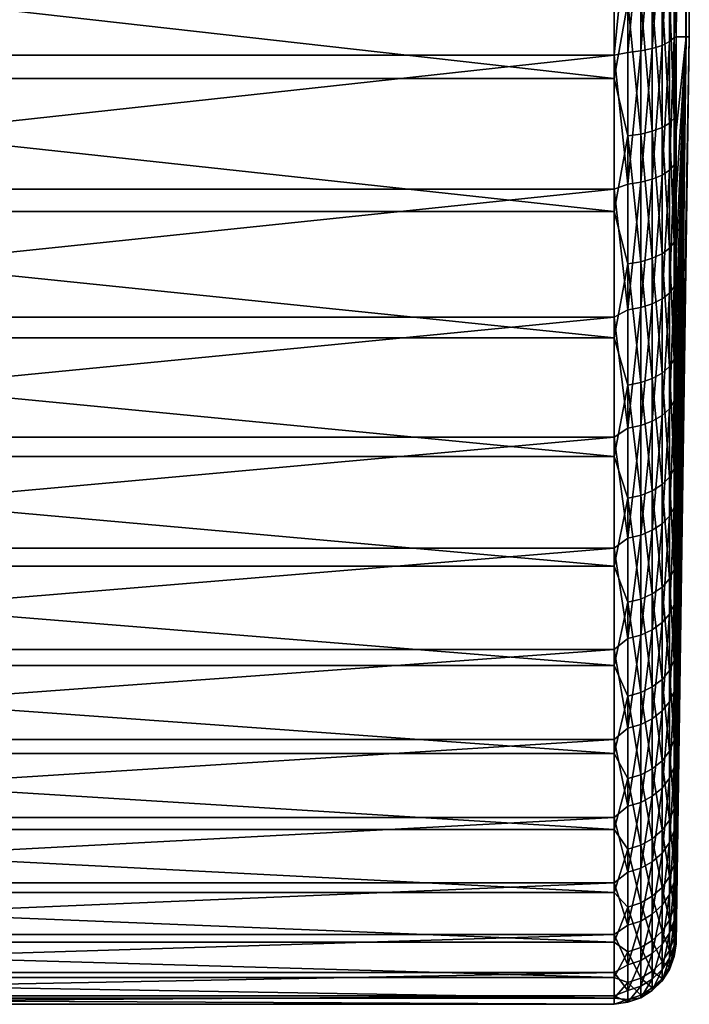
# Model space of a CAD drawing. Header units: metres. Extents: x -150 to 310, y -128 to 84.
# Tile 273 of 465: x 139 to 150, y -23 to -7. Entities that reach past the tile are written whole.
import ezdxf

# ---------------------------------------------------------------- set-up
doc = ezdxf.new("R2010")
doc.units = ezdxf.units.M
doc.layers.add('solid_26009703_SW0001_01', color=7, linetype='CONTINUOUS')

msp = doc.modelspace()

# ---------------------------------------------------------------- linework, layer by layer
at = {"layer": 'solid_26009703_SW0001_01'}
for points in [[(149.557495, -7.356668, 20.7568), (149.557495, 7.342292, 20.761885), (149.55748, 5.181652, 21.403736)], [(149.557495, -7.363906, -20.753822), (149.557495, 7.349098, -20.759075), (149.71936, 7.341691, -10.362796)], [(149.557495, -7.363906, -20.753822), (149.557495, -6.741646, -20.964529), (149.557495, 7.349098, -20.759075)], [(149.557495, -7.356668, 20.7568), (149.719101, 7.341691, 10.386806), (149.557495, 7.342292, 20.761885)], [(149.557495, -7.356668, 20.7568), (149.719009, -7.356374, 10.384922), (149.719101, 7.341691, 10.386806)], [(149.719284, -7.356374, -10.359703), (149.557495, -7.363906, -20.753822), (149.71936, 7.341691, -10.362796)], [(149.719009, -7.356374, 10.384922), (149.772934, -7.356374, 0.01261), (149.719101, 7.341691, 10.386806)], [(149.772934, -7.356374, 0.01261), (149.773056, 7.341691, 0.012006), (149.719101, 7.341691, 10.386806)], [(149.719284, -7.356374, -10.359703), (149.71936, 7.341691, -10.362796), (149.773056, 7.341691, 0.012006)], [(149.772934, -7.356374, 0.01261), (149.719284, -7.356374, -10.359703), (149.773056, 7.341691, 0.012006)], [(149.55748, -5.181652, 21.403736), (149.557495, -7.356668, 20.7568), (149.55748, 5.181652, 21.403736)], [(149.452164, -7.436348, 21.179661), (149.532425, -5.229064, 21.599577), (149.458313, -5.27875, 21.804815)], [(149.528549, -7.36764, 20.983971), (149.532425, -5.229064, 21.599577), (149.452164, -7.436348, 21.179661)], [(149.528549, -7.36764, 20.983971), (149.557495, -7.356668, 20.7568), (149.55748, -5.181652, 21.403736)], [(149.528549, -7.36764, 20.983971), (149.55748, -5.181652, 21.403736), (149.532425, -5.229064, 21.599577)], [(128.704758, -7.657591, 21.687815), (148.557724, -5.411765, 22.354258), (128.704758, -5.411765, 22.354258)], [(128.704758, -7.657591, 21.687815), (148.557724, -7.657591, 21.687815), (148.557724, -5.411765, 22.354258)], [(148.779907, -5.405884, 22.329966), (148.557724, -5.411765, 22.354258), (148.557724, -7.657591, 21.687815)], [(148.777176, -7.611402, 21.678234), (148.779907, -5.405884, 22.329966), (148.557724, -7.657591, 21.687815)], [(148.777176, -7.611402, 21.678234), (148.991165, -5.388514, 22.258213), (148.779907, -5.405884, 22.329966)], [(148.98613, -7.587537, 21.610266), (148.991165, -5.388514, 22.258213), (148.777176, -7.611402, 21.678234)], [(148.98613, -7.587537, 21.610266), (149.180725, -5.360523, 22.142591), (148.991165, -5.388514, 22.258213)], [(149.174164, -7.549049, 21.500648), (149.180725, -5.360523, 22.142591), (148.98613, -7.587537, 21.610266)], [(149.174164, -7.549049, 21.500648), (149.339081, -5.323314, 21.988894), (149.180725, -5.360523, 22.142591)], [(149.332077, -7.497819, 21.354736), (149.339081, -5.323314, 21.988894), (149.174164, -7.549049, 21.500648)], [(149.332077, -7.497819, 21.354736), (149.458313, -5.27875, 21.804815), (149.339081, -5.323314, 21.988894)], [(149.452164, -7.436348, 21.179661), (149.458313, -5.27875, 21.804815), (149.332077, -7.497819, 21.354736)], [(128.704758, -5.795927, -22.257746), (148.557724, -5.795927, -22.257746), (148.557724, -8.029943, -21.552727)], [(128.704758, -8.029943, -21.552727), (128.704758, -5.795927, -22.257746), (148.557724, -8.029943, -21.552727)], [(148.777176, -6.799005, -21.94659), (148.557724, -8.029943, -21.552727), (148.557724, -5.795927, -22.257746)], [(149.452164, -6.642636, -21.441845), (149.452164, -8.752965, -20.67034), (149.332077, -6.697546, -21.619087)], [(149.528549, -6.581262, -21.243732), (149.528549, -8.672092, -20.479355), (149.452164, -6.642636, -21.441845)], [(149.528549, -8.672092, -20.479355), (149.452164, -8.752965, -20.67034), (149.452164, -6.642636, -21.441845)], [(149.528549, -6.581262, -21.243732), (149.557495, -6.741646, -20.964529), (149.557495, -7.363906, -20.753822)], [(149.528549, -6.581262, -21.243732), (149.557495, -7.363906, -20.753822), (149.528549, -8.672092, -20.479355)], [(148.777176, -6.799005, -21.94659), (148.777176, -8.959012, -21.156923), (148.557724, -8.029943, -21.552727)], [(148.98613, -6.777688, -21.877779), (148.98613, -8.930923, -21.090588), (148.777176, -6.799005, -21.94659)], [(148.98613, -8.930923, -21.090588), (148.777176, -8.959012, -21.156923), (148.777176, -6.799005, -21.94659)], [(149.174164, -6.743308, -21.766806), (149.174164, -8.88562, -20.983606), (148.98613, -6.777688, -21.877779)], [(149.174164, -8.88562, -20.983606), (148.98613, -8.930923, -21.090588), (148.98613, -6.777688, -21.877779)], [(149.332077, -6.697546, -21.619087), (149.332077, -8.825319, -20.841206), (149.174164, -6.743308, -21.766806)], [(149.332077, -8.825319, -20.841206), (149.174164, -8.88562, -20.983606), (149.174164, -6.743308, -21.766806)], [(149.452164, -8.752965, -20.67034), (149.332077, -8.825319, -20.841206), (149.332077, -6.697546, -21.619087)], [(149.452164, -7.436348, 21.179661), (149.332077, -7.497819, 21.354736), (149.332077, -9.595156, 20.498173)], [(149.452164, -9.51649, 20.330118), (149.452164, -7.436348, 21.179661), (149.332077, -9.595156, 20.498173)], [(149.528549, -7.36764, 20.983971), (149.452164, -7.436348, 21.179661), (149.452164, -9.51649, 20.330118)], [(149.528549, -9.428562, 20.142279), (149.528549, -7.36764, 20.983971), (149.452164, -9.51649, 20.330118)], [(149.528549, -9.428562, 20.142279), (149.55748, -8.422916, 20.347698), (149.557495, -7.356668, 20.7568)], [(149.528549, -9.428562, 20.142279), (149.557495, -7.356668, 20.7568), (149.528549, -7.36764, 20.983971)], [(149.528549, -8.672092, -20.479355), (149.557495, -7.363906, -20.753822), (149.557495, -8.880307, -20.151699)], [(149.55748, -9.911676, -19.665403), (149.557495, -8.880307, -20.151699), (149.719284, -7.356374, -10.359703)], [(149.557495, -10.91566, -19.125914), (149.55748, -9.911676, -19.665403), (149.719284, -7.356374, -10.359703)], [(149.55748, -16.250526, -14.862298), (149.557495, -15.458048, -15.684237), (149.719284, -7.356374, -10.359703)], [(149.557495, -16.996647, -14.002557), (149.55748, -16.250526, -14.862298), (149.719284, -7.356374, -10.359703)], [(149.55748, -18.962276, -11.198257), (149.557495, -18.357662, -12.163504), (149.719284, -7.356374, -10.359703)], [(149.557495, -19.516367, -10.200991), (149.55748, -18.962276, -11.198257), (149.719284, -7.356374, -10.359703)], [(149.55748, -22.006847, 0.815888), (149.772934, -7.356374, 0.01261), (149.719009, -7.356374, 10.384922)], [(149.55748, -21.703371, -3.732676), (149.557495, -21.480543, -4.851366), (149.772934, -7.356374, 0.01261)], [(149.557495, -21.867014, -2.605261), (149.55748, -21.703371, -3.732676), (149.772934, -7.356374, 0.01261)], [(149.55748, -22.006847, 0.815888), (149.557495, -22.019409, -0.322328), (149.772934, -7.356374, 0.01261)], [(149.557495, -21.934481, 1.955597), (149.55748, -22.006847, 0.815888), (149.719009, -7.356374, 10.384922)], [(149.55748, -21.613913, 4.21963), (149.557495, -21.803148, 3.09322), (149.719009, -7.356374, 10.384922)], [(149.557495, -21.366871, 5.33066), (149.55748, -21.613913, 4.21963), (149.719009, -7.356374, 10.384922)], [(149.55748, -20.282106, 8.579366), (149.557495, -20.698357, 7.518707), (149.719009, -7.356374, 10.384922)], [(149.557495, -19.810387, 9.617625), (149.55748, -20.282106, 8.579366), (149.719009, -7.356374, 10.384922)], [(149.55748, -15.912283, 15.223924), (149.557495, -16.679142, 14.378956), (149.557495, -7.356668, 20.7568)], [(149.557495, -15.103835, 16.025911), (149.55748, -15.912283, 15.223924), (149.557495, -7.356668, 20.7568)], [(149.55748, -12.437068, 18.17379), (149.557495, -13.35965, 17.506493), (149.557495, -7.356668, 20.7568)], [(149.557495, -11.477658, 18.793686), (149.55748, -12.437068, 18.17379), (149.557495, -7.356668, 20.7568)], [(149.55748, -8.422916, 20.347698), (149.557495, -9.466231, 19.883425), (149.557495, -7.356668, 20.7568)], [(149.557495, -8.880307, -20.151699), (149.557495, -7.363906, -20.753822), (149.719284, -7.356374, -10.359703)], [(149.557495, -19.516367, -10.200991), (149.719284, -7.356374, -10.359703), (149.772934, -7.356374, 0.01261)], [(149.557495, -11.894785, -18.532564), (149.557495, -10.91566, -19.125914), (149.719284, -7.356374, -10.359703)], [(149.557495, -12.84129, -17.890249), (149.557495, -11.894785, -18.532564), (149.719284, -7.356374, -10.359703)], [(149.557495, -13.748512, -17.203035), (149.557495, -12.84129, -17.890249), (149.719284, -7.356374, -10.359703)], [(149.557495, -14.621807, -16.466564), (149.557495, -13.748512, -17.203035), (149.719284, -7.356374, -10.359703)], [(149.557495, -15.458048, -15.684237), (149.557495, -14.621807, -16.466564), (149.719284, -7.356374, -10.359703)], [(149.557495, -17.700674, -13.100679), (149.557495, -16.996647, -14.002557), (149.719284, -7.356374, -10.359703)], [(149.557495, -18.357662, -12.163504), (149.557495, -17.700674, -13.100679), (149.719284, -7.356374, -10.359703)], [(149.557495, -20.0201, -9.172726), (149.557495, -19.516367, -10.200991), (149.772934, -7.356374, 0.01261)], [(149.557495, -20.469511, -8.121736), (149.557495, -20.0201, -9.172726), (149.772934, -7.356374, 0.01261)], [(149.557495, -20.861687, -7.053558), (149.557495, -20.469511, -8.121736), (149.772934, -7.356374, 0.01261)], [(149.557495, -21.199196, -5.961285), (149.557495, -20.861687, -7.053558), (149.772934, -7.356374, 0.01261)], [(149.557495, -21.480543, -4.851366), (149.557495, -21.199196, -5.961285), (149.772934, -7.356374, 0.01261)], [(149.557495, -21.972574, -1.465456), (149.557495, -21.867014, -2.605261), (149.772934, -7.356374, 0.01261)], [(149.557495, -22.019409, -0.322328), (149.557495, -21.972574, -1.465456), (149.772934, -7.356374, 0.01261)], [(149.557495, -19.283587, 10.634182), (149.719009, -7.356374, 10.384922), (149.557495, -7.356668, 20.7568)], [(149.557495, -21.803148, 3.09322), (149.557495, -21.934481, 1.955597), (149.719009, -7.356374, 10.384922)], [(149.557495, -21.060854, 6.432899), (149.557495, -21.366871, 5.33066), (149.719009, -7.356374, 10.384922)], [(149.557495, -20.698357, 7.518707), (149.557495, -21.060854, 6.432899), (149.719009, -7.356374, 10.384922)], [(149.557495, -19.283587, 10.634182), (149.557495, -19.810387, 9.617625), (149.719009, -7.356374, 10.384922)], [(149.557495, -18.706034, 11.620942), (149.557495, -19.283587, 10.634182), (149.557495, -7.356668, 20.7568)], [(149.557495, -18.080839, 12.571692), (149.557495, -18.706034, 11.620942), (149.557495, -7.356668, 20.7568)], [(149.557495, -17.403913, 13.492499), (149.557495, -18.080839, 12.571692), (149.557495, -7.356668, 20.7568)], [(149.557495, -16.679142, 14.378956), (149.557495, -17.403913, 13.492499), (149.557495, -7.356668, 20.7568)], [(149.557495, -14.250718, 16.788671), (149.557495, -15.103835, 16.025911), (149.557495, -7.356668, 20.7568)], [(149.557495, -13.35965, 17.506493), (149.557495, -14.250718, 16.788671), (149.557495, -7.356668, 20.7568)], [(149.55751, -10.484428, 19.365164), (149.557495, -11.477658, 18.793686), (149.557495, -7.356668, 20.7568)], [(149.557495, -9.466231, 19.883425), (149.55751, -10.484428, 19.365164), (149.557495, -7.356668, 20.7568)], [(148.777176, -9.74051, 20.808693), (148.777176, -7.611402, 21.678234), (148.557724, -7.657591, 21.687815)], [(148.98613, -7.587537, 21.610266), (148.777176, -7.611402, 21.678234), (148.777176, -9.74051, 20.808693)], [(148.98613, -9.70997, 20.74345), (148.98613, -7.587537, 21.610266), (148.777176, -9.74051, 20.808693)], [(149.174164, -7.549049, 21.500648), (148.98613, -7.587537, 21.610266), (148.98613, -9.70997, 20.74345)], [(149.174164, -9.660716, 20.638231), (149.174164, -7.549049, 21.500648), (148.98613, -9.70997, 20.74345)], [(149.332077, -7.497819, 21.354736), (149.174164, -7.549049, 21.500648), (149.174164, -9.660716, 20.638231)], [(149.332077, -9.595156, 20.498173), (149.332077, -7.497819, 21.354736), (149.174164, -9.660716, 20.638231)], [(128.704758, -9.823977, 20.796381), (148.557724, -9.823977, 20.796381), (148.557724, -7.657591, 21.687815)], [(128.704758, -7.657591, 21.687815), (128.704758, -9.823977, 20.796381), (148.557724, -7.657591, 21.687815)], [(148.777176, -9.74051, 20.808693), (148.557724, -7.657591, 21.687815), (148.557724, -9.823977, 20.796381)], [(128.704758, -8.029943, -21.552727), (148.557724, -8.029943, -21.552727), (148.557724, -10.180656, -20.624117)], [(128.704758, -10.180656, -20.624117), (128.704758, -8.029943, -21.552727), (148.557724, -10.180656, -20.624117)], [(148.777176, -8.959012, -21.156923), (148.557724, -10.180656, -20.624117), (148.557724, -8.029943, -21.552727)], [(149.528549, -9.428562, 20.142279), (149.557495, -9.466231, 19.883425), (149.55748, -8.422916, 20.347698)], [(149.452164, -8.752965, -20.67034), (149.452164, -10.775592, -19.691723), (149.332077, -8.825319, -20.841206)], [(149.528549, -8.672092, -20.479355), (149.528549, -10.676031, -19.509781), (149.452164, -8.752965, -20.67034)], [(149.528549, -10.676031, -19.509781), (149.452164, -10.775592, -19.691723), (149.452164, -8.752965, -20.67034)], [(149.528549, -8.672092, -20.479355), (149.557495, -8.880307, -20.151699), (149.55748, -9.911676, -19.665403)], [(149.528549, -8.672092, -20.479355), (149.55748, -9.911676, -19.665403), (149.528549, -10.676031, -19.509781)], [(149.174164, -8.88562, -20.983606), (149.174164, -10.938901, -19.990158), (148.98613, -8.930923, -21.090588)], [(149.332077, -8.825319, -20.841206), (149.332077, -10.864666, -19.854498), (149.174164, -8.88562, -20.983606)], [(149.332077, -10.864666, -19.854498), (149.174164, -10.938901, -19.990158), (149.174164, -8.88562, -20.983606)], [(149.452164, -10.775592, -19.691723), (149.332077, -10.864666, -19.854498), (149.332077, -8.825319, -20.841206)], [(148.777176, -8.959012, -21.156923), (148.777176, -11.029252, -20.15527), (148.557724, -10.180656, -20.624117)], [(148.98613, -8.930923, -21.090588), (148.98613, -10.994671, -20.092075), (148.777176, -8.959012, -21.156923)], [(148.98613, -10.994671, -20.092075), (148.777176, -11.029252, -20.15527), (148.777176, -8.959012, -21.156923)], [(149.174164, -10.938901, -19.990158), (148.98613, -10.994671, -20.092075), (148.98613, -8.930923, -21.090588)], [(149.452164, -9.51649, 20.330118), (149.332077, -9.595156, 20.498173), (149.332077, -11.596352, 19.436222)], [(149.452164, -11.501279, 19.276875), (149.452164, -9.51649, 20.330118), (149.332077, -11.596352, 19.436222)], [(149.528549, -9.428562, 20.142279), (149.452164, -9.51649, 20.330118), (149.452164, -11.501279, 19.276875)], [(149.528549, -11.395013, 19.098766), (149.528549, -9.428562, 20.142279), (149.452164, -11.501279, 19.276875)], [(149.528549, -11.395013, 19.098766), (149.557495, -9.466231, 19.883425), (149.528549, -9.428562, 20.142279)], [(149.528549, -11.395013, 19.098766), (149.55751, -10.484428, 19.365164), (149.557495, -9.466231, 19.883425)], [(149.174164, -9.660716, 20.638231), (148.98613, -9.70997, 20.74345), (148.98613, -11.735111, 19.668793)], [(149.174164, -11.675586, 19.569023), (149.174164, -9.660716, 20.638231), (148.98613, -11.735111, 19.668793)], [(149.332077, -9.595156, 20.498173), (149.174164, -9.660716, 20.638231), (149.174164, -11.675586, 19.569023)], [(149.332077, -11.596352, 19.436222), (149.332077, -9.595156, 20.498173), (149.174164, -11.675586, 19.569023)], [(128.704758, -11.888449, 19.689205), (148.557724, -11.888449, 19.689205), (148.557724, -9.823977, 20.796381)], [(128.704758, -9.823977, 20.796381), (128.704758, -11.888449, 19.689205), (148.557724, -9.823977, 20.796381)], [(148.777176, -11.772021, 19.730656), (148.777176, -9.74051, 20.808693), (148.557724, -9.823977, 20.796381)], [(148.777176, -11.772021, 19.730656), (148.557724, -9.823977, 20.796381), (148.557724, -11.888449, 19.689205)], [(148.98613, -9.70997, 20.74345), (148.777176, -9.74051, 20.808693), (148.777176, -11.772021, 19.730656)], [(148.98613, -11.735111, 19.668793), (148.98613, -9.70997, 20.74345), (148.777176, -11.772021, 19.730656)], [(149.528549, -10.676031, -19.509781), (149.55748, -9.911676, -19.665403), (149.557495, -10.91566, -19.125914)], [(128.704758, -10.180656, -20.624117), (148.557724, -10.180656, -20.624117), (148.557724, -12.225755, -19.481552)], [(128.704758, -12.225755, -19.481552), (128.704758, -10.180656, -20.624117), (148.557724, -12.225755, -19.481552)], [(148.777176, -11.029252, -20.15527), (148.557724, -12.225755, -19.481552), (148.557724, -10.180656, -20.624117)], [(149.528549, -11.395013, 19.098766), (149.557495, -11.477658, 18.793686), (149.55751, -10.484428, 19.365164)], [(149.452164, -10.775592, -19.691723), (149.452164, -12.69025, -18.5158), (149.332077, -10.864666, -19.854498)], [(149.528549, -10.676031, -19.509781), (149.528549, -12.572999, -18.344723), (149.452164, -10.775592, -19.691723)], [(149.528549, -12.572999, -18.344723), (149.452164, -12.69025, -18.5158), (149.452164, -10.775592, -19.691723)], [(149.528549, -10.676031, -19.509781), (149.557495, -10.91566, -19.125914), (149.557495, -11.894785, -18.532564)], [(149.528549, -10.676031, -19.509781), (149.557495, -11.894785, -18.532564), (149.528549, -12.572999, -18.344723)], [(149.174164, -10.938901, -19.990158), (149.174164, -12.882577, -18.796415), (148.98613, -10.994671, -20.092075)], [(149.332077, -10.864666, -19.854498), (149.332077, -12.795152, -18.668856), (149.174164, -10.938901, -19.990158)], [(149.332077, -12.795152, -18.668856), (149.174164, -12.882577, -18.796415), (149.174164, -10.938901, -19.990158)], [(149.452164, -12.69025, -18.5158), (149.332077, -12.795152, -18.668856), (149.332077, -10.864666, -19.854498)], [(148.777176, -11.029252, -20.15527), (148.777176, -12.988982, -18.951666), (148.557724, -12.225755, -19.481552)], [(148.98613, -10.994671, -20.092075), (148.98613, -12.948256, -18.892244), (148.777176, -11.029252, -20.15527)], [(148.98613, -12.948256, -18.892244), (148.777176, -12.988982, -18.951666), (148.777176, -11.029252, -20.15527)], [(149.174164, -12.882577, -18.796415), (148.98613, -12.948256, -18.892244), (148.98613, -10.994671, -20.092075)], [(149.528549, -11.395013, 19.098766), (149.452164, -11.501279, 19.276875), (149.452164, -13.370828, 18.030481)], [(149.528549, -13.247289, 17.86389), (149.528549, -11.395013, 19.098766), (149.452164, -13.370828, 18.030481)], [(149.528549, -13.247289, 17.86389), (149.557495, -11.477658, 18.793686), (149.528549, -11.395013, 19.098766)], [(149.332077, -11.596352, 19.436222), (149.174164, -11.675586, 19.569023), (149.174164, -13.573469, 18.303741)], [(149.332077, -13.481355, 18.179525), (149.332077, -11.596352, 19.436222), (149.174164, -13.573469, 18.303741)], [(149.452164, -11.501279, 19.276875), (149.332077, -11.596352, 19.436222), (149.332077, -13.481355, 18.179525)], [(149.452164, -13.370828, 18.030481), (149.452164, -11.501279, 19.276875), (149.332077, -13.481355, 18.179525)], [(149.528549, -13.247289, 17.86389), (149.55748, -12.437068, 18.17379), (149.557495, -11.477658, 18.793686)], [(148.777176, -13.68558, 18.454922), (148.777176, -11.772021, 19.730656), (148.557724, -11.888449, 19.689205)], [(148.98613, -11.735111, 19.668793), (148.777176, -11.772021, 19.730656), (148.777176, -13.68558, 18.454922)], [(148.98613, -13.642671, 18.39706), (148.98613, -11.735111, 19.668793), (148.777176, -13.68558, 18.454922)], [(149.174164, -11.675586, 19.569023), (148.98613, -11.735111, 19.668793), (148.98613, -13.642671, 18.39706)], [(149.174164, -13.573469, 18.303741), (149.174164, -11.675586, 19.569023), (148.98613, -13.642671, 18.39706)], [(128.704758, -13.829589, 18.377771), (148.557724, -13.829589, 18.377771), (148.557724, -11.888449, 19.689205)], [(128.704758, -11.888449, 19.689205), (128.704758, -13.829589, 18.377771), (148.557724, -11.888449, 19.689205)], [(148.777176, -13.68558, 18.454922), (148.557724, -11.888449, 19.689205), (148.557724, -13.829589, 18.377771)], [(149.528549, -12.572999, -18.344723), (149.557495, -11.894785, -18.532564), (149.557495, -12.84129, -17.890249)], [(128.704758, -12.225755, -19.481552), (148.557724, -12.225755, -19.481552), (148.557724, -14.144023, -18.136885)], [(128.704758, -14.144023, -18.136885), (128.704758, -12.225755, -19.481552), (148.557724, -14.144023, -18.136885)], [(148.777176, -12.988982, -18.951666), (148.557724, -14.144023, -18.136885), (148.557724, -12.225755, -19.481552)], [(149.528549, -12.572999, -18.344723), (149.528549, -14.343989, -16.995857), (149.452164, -12.69025, -18.5158)], [(149.528549, -13.247289, 17.86389), (149.557495, -13.35965, 17.506493), (149.55748, -12.437068, 18.17379)], [(149.528549, -12.572999, -18.344723), (149.557495, -12.84129, -17.890249), (149.557495, -13.748512, -17.203035)], [(149.528549, -12.572999, -18.344723), (149.557495, -13.748512, -17.203035), (149.528549, -14.343989, -16.995857)], [(149.452164, -12.69025, -18.5158), (149.452164, -14.477757, -17.154354), (149.332077, -12.795152, -18.668856)], [(149.528549, -14.343989, -16.995857), (149.452164, -14.477757, -17.154354), (149.452164, -12.69025, -18.5158)], [(149.174164, -12.882577, -18.796415), (149.174164, -14.697173, -17.414335), (148.98613, -12.948256, -18.892244)], [(149.332077, -12.795152, -18.668856), (149.332077, -14.597433, -17.296156), (149.174164, -12.882577, -18.796415)], [(149.332077, -14.597433, -17.296156), (149.174164, -14.697173, -17.414335), (149.174164, -12.882577, -18.796415)], [(149.452164, -14.477757, -17.154354), (149.332077, -14.597433, -17.296156), (149.332077, -12.795152, -18.668856)], [(148.777176, -12.988982, -18.951666), (148.777176, -14.818565, -17.55817), (148.557724, -14.144023, -18.136885)], [(148.98613, -12.948256, -18.892244), (148.98613, -14.772104, -17.50312), (148.777176, -12.988982, -18.951666)], [(148.98613, -14.772104, -17.50312), (148.777176, -14.818565, -17.55817), (148.777176, -12.988982, -18.951666)], [(149.174164, -14.697173, -17.414335), (148.98613, -14.772104, -17.50312), (148.98613, -12.948256, -18.892244)], [(149.528549, -13.247289, 17.86389), (149.452164, -13.370828, 18.030481), (149.452164, -15.106405, 16.603428)], [(149.528549, -14.96683, 16.45002), (149.528549, -13.247289, 17.86389), (149.452164, -15.106405, 16.603428)], [(149.528549, -14.96683, 16.45002), (149.557495, -13.35965, 17.506493), (149.528549, -13.247289, 17.86389)], [(149.528549, -14.96683, 16.45002), (149.557495, -14.250718, 16.788671), (149.557495, -13.35965, 17.506493)], [(149.332077, -13.481355, 18.179525), (149.174164, -13.573469, 18.303741), (149.174164, -15.33535, 16.855061)], [(149.332077, -15.231278, 16.740677), (149.332077, -13.481355, 18.179525), (149.174164, -15.33535, 16.855061)], [(149.452164, -13.370828, 18.030481), (149.332077, -13.481355, 18.179525), (149.332077, -15.231278, 16.740677)], [(149.452164, -15.106405, 16.603428), (149.452164, -13.370828, 18.030481), (149.332077, -15.231278, 16.740677)], [(148.777176, -15.462013, 16.994276), (148.777176, -13.68558, 18.454922), (148.557724, -13.829589, 18.377771)], [(148.98613, -13.642671, 18.39706), (148.777176, -13.68558, 18.454922), (148.777176, -15.462013, 16.994276)], [(148.98613, -15.413534, 16.940992), (148.98613, -13.642671, 18.39706), (148.777176, -15.462013, 16.994276)], [(149.174164, -13.573469, 18.303741), (148.98613, -13.642671, 18.39706), (148.98613, -15.413534, 16.940992)], [(149.174164, -15.33535, 16.855061), (149.174164, -13.573469, 18.303741), (148.98613, -15.413534, 16.940992)], [(128.704758, -15.627259, 16.875685), (148.557724, -15.627259, 16.875685), (148.557724, -13.829589, 18.377771)], [(128.704758, -13.829589, 18.377771), (128.704758, -15.627259, 16.875685), (148.557724, -13.829589, 18.377771)], [(148.777176, -15.462013, 16.994276), (148.557724, -13.829589, 18.377771), (148.557724, -15.627259, 16.875685)], [(149.528549, -14.343989, -16.995857), (149.557495, -13.748512, -17.203035), (149.557495, -14.621807, -16.466564)], [(128.704758, -14.144023, -18.136885), (148.557724, -14.144023, -18.136885), (148.557724, -15.91556, -16.604065)], [(128.704758, -15.91556, -16.604065), (128.704758, -14.144023, -18.136885), (148.557724, -15.91556, -16.604065)], [(148.777176, -14.818565, -17.55817), (148.557724, -15.91556, -16.604065), (148.557724, -14.144023, -18.136885)], [(149.528549, -14.96683, 16.45002), (149.557495, -15.103835, 16.025911), (149.557495, -14.250718, 16.788671)], [(149.452164, -14.477757, -17.154354), (149.452164, -16.120199, -15.621027), (149.332077, -14.597433, -17.296156)], [(149.528549, -14.343989, -16.995857), (149.528549, -15.971256, -15.476697), (149.452164, -14.477757, -17.154354)], [(149.528549, -15.971256, -15.476697), (149.452164, -16.120199, -15.621027), (149.452164, -14.477757, -17.154354)], [(149.528549, -14.343989, -16.995857), (149.557495, -14.621807, -16.466564), (149.557495, -15.458048, -15.684237)], [(149.528549, -14.343989, -16.995857), (149.557495, -15.458048, -15.684237), (149.528549, -15.971256, -15.476697)], [(149.332077, -14.597433, -17.296156), (149.332077, -16.253452, -15.750154), (149.174164, -14.697173, -17.414335)], [(149.452164, -16.120199, -15.621027), (149.332077, -16.253452, -15.750154), (149.332077, -14.597433, -17.296156)], [(148.98613, -14.772104, -17.50312), (148.98613, -16.447939, -15.938619), (148.777176, -14.818565, -17.55817)], [(149.174164, -14.697173, -17.414335), (149.174164, -16.364508, -15.857771), (148.98613, -14.772104, -17.50312)], [(149.174164, -16.364508, -15.857771), (148.98613, -16.447939, -15.938619), (148.98613, -14.772104, -17.50312)], [(149.332077, -16.253452, -15.750154), (149.174164, -16.364508, -15.857771), (149.174164, -14.697173, -17.414335)], [(148.777176, -14.818565, -17.55817), (148.777176, -16.499672, -15.988749), (148.557724, -15.91556, -16.604065)], [(148.98613, -16.447939, -15.938619), (148.777176, -16.499672, -15.988749), (148.777176, -14.818565, -17.55817)], [(149.452164, -15.106405, 16.603428), (149.332077, -15.231278, 16.740677), (149.332077, -16.82859, 15.134089)], [(149.452164, -16.69062, 15.010013), (149.452164, -15.106405, 16.603428), (149.332077, -16.82859, 15.134089)], [(149.528549, -14.96683, 16.45002), (149.452164, -15.106405, 16.603428), (149.452164, -16.69062, 15.010013)], [(149.528549, -16.536407, 14.871327), (149.528549, -14.96683, 16.45002), (149.452164, -16.69062, 15.010013)], [(149.528549, -16.536407, 14.871327), (149.557495, -15.103835, 16.025911), (149.528549, -14.96683, 16.45002)], [(149.528549, -16.536407, 14.871327), (149.55748, -15.912283, 15.223924), (149.557495, -15.103835, 16.025911)], [(149.332077, -15.231278, 16.740677), (149.174164, -15.33535, 16.855061), (149.174164, -16.943575, 15.237496)], [(149.332077, -16.82859, 15.134089), (149.332077, -15.231278, 16.740677), (149.174164, -16.943575, 15.237496)], [(148.98613, -15.413534, 16.940992), (148.777176, -15.462013, 16.994276), (148.777176, -17.083521, 15.363351)], [(148.98613, -17.029959, 15.315182), (148.98613, -15.413534, 16.940992), (148.777176, -17.083521, 15.363351)], [(149.174164, -15.33535, 16.855061), (148.98613, -15.413534, 16.940992), (148.98613, -17.029959, 15.315182)], [(149.174164, -16.943575, 15.237496), (149.174164, -15.33535, 16.855061), (148.98613, -17.029959, 15.315182)], [(148.777176, -17.083521, 15.363351), (148.777176, -15.462013, 16.994276), (148.557724, -15.627259, 16.875685)], [(149.528549, -15.971256, -15.476697), (149.557495, -15.458048, -15.684237), (149.55748, -16.250526, -14.862298)], [(128.704758, -17.262812, 15.19853), (148.557724, -17.262812, 15.19853), (148.557724, -15.627259, 16.875685)], [(128.704758, -15.627259, 16.875685), (128.704758, -17.262812, 15.19853), (148.557724, -15.627259, 16.875685)], [(148.777176, -17.083521, 15.363351), (148.557724, -15.627259, 16.875685), (148.557724, -17.262812, 15.19853)], [(128.704758, -15.91556, -16.604065), (148.557724, -15.91556, -16.604065), (148.557724, -17.521988, -14.898993)], [(128.704758, -17.521988, -14.898993), (128.704758, -15.91556, -16.604065), (148.557724, -17.521988, -14.898993)], [(148.777176, -16.499672, -15.988749), (148.557724, -17.521988, -14.898993), (148.557724, -15.91556, -16.604065)], [(149.528549, -16.536407, 14.871327), (149.557495, -16.679142, 14.378956), (149.55748, -15.912283, 15.223924)], [(149.528549, -15.971256, -15.476697), (149.528549, -17.438496, -13.802464), (149.452164, -16.120199, -15.621027)], [(149.528549, -15.971256, -15.476697), (149.55748, -16.250526, -14.862298), (149.557495, -16.996647, -14.002557)], [(149.528549, -15.971256, -15.476697), (149.557495, -16.996647, -14.002557), (149.528549, -17.438496, -13.802464)], [(149.452164, -16.120199, -15.621027), (149.452164, -17.601122, -13.931181), (149.332077, -16.253452, -15.750154)], [(149.528549, -17.438496, -13.802464), (149.452164, -17.601122, -13.931181), (149.452164, -16.120199, -15.621027)], [(149.174164, -16.364508, -15.857771), (149.174164, -17.867874, -14.142315), (148.98613, -16.447939, -15.938619)], [(149.332077, -16.253452, -15.750154), (149.332077, -17.746616, -14.04634), (149.174164, -16.364508, -15.857771)], [(149.332077, -17.746616, -14.04634), (149.174164, -17.867874, -14.142315), (149.174164, -16.364508, -15.857771)], [(149.452164, -17.601122, -13.931181), (149.332077, -17.746616, -14.04634), (149.332077, -16.253452, -15.750154)], [(148.777176, -16.499672, -15.988749), (148.777176, -18.015455, -14.259124), (148.557724, -17.521988, -14.898993)], [(148.98613, -16.447939, -15.938619), (148.98613, -17.958971, -14.214417), (148.777176, -16.499672, -15.988749)], [(148.98613, -17.958971, -14.214417), (148.777176, -18.015455, -14.259124), (148.777176, -16.499672, -15.988749)], [(149.174164, -17.867874, -14.142315), (148.98613, -17.958971, -14.214417), (148.98613, -16.447939, -15.938619)], [(149.528549, -16.536407, 14.871327), (149.452164, -16.69062, 15.010013), (149.452164, -18.107601, 13.266201)], [(149.528549, -17.940296, 13.143628), (149.528549, -16.536407, 14.871327), (149.452164, -18.107601, 13.266201)], [(149.528549, -17.940296, 13.143628), (149.557495, -16.679142, 14.378956), (149.528549, -16.536407, 14.871327)], [(149.452164, -16.69062, 15.010013), (149.332077, -16.82859, 15.134089), (149.332077, -18.257282, 13.375863)], [(149.452164, -18.107601, 13.266201), (149.452164, -16.69062, 15.010013), (149.332077, -18.257282, 13.375863)], [(149.528549, -17.940296, 13.143628), (149.557495, -17.403913, 13.492499), (149.557495, -16.679142, 14.378956)], [(149.332077, -16.82859, 15.134089), (149.174164, -16.943575, 15.237496), (149.174164, -18.382029, 13.467257)], [(149.332077, -18.257282, 13.375863), (149.332077, -16.82859, 15.134089), (149.174164, -18.382029, 13.467257)], [(148.98613, -17.029959, 15.315182), (148.777176, -17.083521, 15.363351), (148.777176, -18.533857, 13.57849)], [(148.98613, -18.475746, 13.535917), (148.98613, -17.029959, 15.315182), (148.777176, -18.533857, 13.57849)], [(149.174164, -16.943575, 15.237496), (148.98613, -17.029959, 15.315182), (148.98613, -18.475746, 13.535917)], [(149.174164, -18.382029, 13.467257), (149.174164, -16.943575, 15.237496), (148.98613, -18.475746, 13.535917)], [(149.528549, -17.438496, -13.802464), (149.557495, -16.996647, -14.002557), (149.557495, -17.700674, -13.100679)], [(148.777176, -18.533857, 13.57849), (148.777176, -17.083521, 15.363351), (148.557724, -17.262812, 15.19853)], [(128.704758, -18.719278, 13.363705), (148.557724, -18.719278, 13.363705), (148.557724, -17.262812, 15.19853)], [(128.704758, -17.262812, 15.19853), (128.704758, -18.719278, 13.363705), (148.557724, -17.262812, 15.19853)], [(148.777176, -18.533857, 13.57849), (148.557724, -17.262812, 15.19853), (148.557724, -18.719278, 13.363705)], [(149.528549, -17.438496, -13.802464), (149.528549, -18.731007, -11.989935), (149.452164, -17.601122, -13.931181)], [(149.528549, -17.940296, 13.143628), (149.557495, -18.080839, 12.571692), (149.557495, -17.403913, 13.492499)], [(149.528549, -17.438496, -13.802464), (149.557495, -17.700674, -13.100679), (149.557495, -18.357662, -12.163504)], [(149.528549, -17.438496, -13.802464), (149.557495, -18.357662, -12.163504), (149.528549, -18.731007, -11.989935)], [(128.704758, -17.521988, -14.898993), (148.557724, -17.521988, -14.898993), (148.557724, -18.94664, -13.039356)], [(128.704758, -18.94664, -13.039356), (128.704758, -17.521988, -14.898993), (148.557724, -18.94664, -13.039356)], [(148.777176, -18.015455, -14.259124), (148.557724, -18.94664, -13.039356), (148.557724, -17.521988, -14.898993)], [(149.452164, -17.601122, -13.931181), (149.452164, -18.905685, -12.101749), (149.332077, -17.746616, -14.04634)], [(149.528549, -18.731007, -11.989935), (149.452164, -18.905685, -12.101749), (149.452164, -17.601122, -13.931181)], [(149.332077, -17.746616, -14.04634), (149.332077, -19.061966, -12.201785), (149.174164, -17.867874, -14.142315)], [(149.452164, -18.905685, -12.101749), (149.332077, -19.061966, -12.201785), (149.332077, -17.746616, -14.04634)], [(148.98613, -17.958971, -14.214417), (148.98613, -19.290058, -12.347791), (148.777176, -18.015455, -14.259124)], [(149.174164, -17.867874, -14.142315), (149.174164, -19.192209, -12.285156), (148.98613, -17.958971, -14.214417)], [(149.174164, -19.192209, -12.285156), (148.98613, -19.290058, -12.347791), (148.98613, -17.958971, -14.214417)], [(149.332077, -19.061966, -12.201785), (149.174164, -19.192209, -12.285156), (149.174164, -17.867874, -14.142315)], [(149.528549, -17.940296, 13.143628), (149.452164, -18.107601, 13.266201), (149.452164, -19.343147, 11.389466)], [(149.528549, -19.164427, 11.284233), (149.528549, -17.940296, 13.143628), (149.452164, -19.343147, 11.389466)], [(149.528549, -19.164427, 11.284233), (149.557495, -18.080839, 12.571692), (149.528549, -17.940296, 13.143628)], [(148.777176, -18.015455, -14.259124), (148.777176, -19.350729, -12.386627), (148.557724, -18.94664, -13.039356)], [(148.98613, -19.290058, -12.347791), (148.777176, -19.350729, -12.386627), (148.777176, -18.015455, -14.259124)], [(149.452164, -18.107601, 13.266201), (149.332077, -18.257282, 13.375863), (149.332077, -19.503042, 11.483615)], [(149.452164, -19.343147, 11.389466), (149.452164, -18.107601, 13.266201), (149.332077, -19.503042, 11.483615)], [(149.528549, -19.164427, 11.284233), (149.557495, -18.706034, 11.620942), (149.557495, -18.080839, 12.571692)], [(149.332077, -18.257282, 13.375863), (149.174164, -18.382029, 13.467257), (149.174164, -19.636301, 11.562078)], [(149.332077, -19.503042, 11.483615), (149.332077, -18.257282, 13.375863), (149.174164, -19.636301, 11.562078)], [(149.174164, -18.382029, 13.467257), (148.98613, -18.475746, 13.535917), (148.98613, -19.736414, 11.621026)], [(149.174164, -19.636301, 11.562078), (149.174164, -18.382029, 13.467257), (148.98613, -19.736414, 11.621026)], [(149.528549, -18.731007, -11.989935), (149.557495, -18.357662, -12.163504), (149.55748, -18.962276, -11.198257)], [(148.777176, -19.798489, 11.657577), (148.777176, -18.533857, 13.57849), (148.557724, -18.719278, 13.363705)], [(148.98613, -18.475746, 13.535917), (148.777176, -18.533857, 13.57849), (148.777176, -19.798489, 11.657577)], [(148.98613, -19.736414, 11.621026), (148.98613, -18.475746, 13.535917), (148.777176, -19.798489, 11.657577)], [(128.704758, -19.98155, 11.390243), (148.557724, -19.98155, 11.390243), (148.557724, -18.719278, 13.363705)], [(128.704758, -18.719278, 13.363705), (128.704758, -19.98155, 11.390243), (148.557724, -18.719278, 13.363705)], [(148.777176, -19.798489, 11.657577), (148.557724, -18.719278, 13.363705), (148.557724, -19.98155, 11.390243)], [(149.528549, -18.731007, -11.989935), (149.528549, -19.835838, -10.05727), (149.452164, -18.905685, -12.101749)], [(149.528549, -19.164427, 11.284233), (149.557495, -19.283587, 10.634182), (149.557495, -18.706034, 11.620942)], [(149.528549, -18.731007, -11.989935), (149.55748, -18.962276, -11.198257), (149.557495, -19.516367, -10.200991)], [(149.528549, -18.731007, -11.989935), (149.557495, -19.516367, -10.200991), (149.528549, -19.835838, -10.05727)], [(149.452164, -18.905685, -12.101749), (149.452164, -20.020821, -10.151061), (149.332077, -19.061966, -12.201785)], [(149.528549, -19.835838, -10.05727), (149.452164, -20.020821, -10.151061), (149.452164, -18.905685, -12.101749)], [(128.704758, -18.94664, -13.039356), (148.557724, -18.94664, -13.039356), (148.557724, -20.17474, -11.04445)], [(128.704758, -20.17474, -11.04445), (128.704758, -18.94664, -13.039356), (148.557724, -20.17474, -11.04445)], [(148.777176, -19.350729, -12.386627), (148.557724, -20.17474, -11.04445), (148.557724, -18.94664, -13.039356)], [(149.332077, -19.061966, -12.201785), (149.332077, -20.186317, -10.234972), (149.174164, -19.192209, -12.285156)], [(149.452164, -20.020821, -10.151061), (149.332077, -20.186317, -10.234972), (149.332077, -19.061966, -12.201785)], [(149.174164, -19.192209, -12.285156), (149.174164, -20.324245, -10.304905), (148.98613, -19.290058, -12.347791)], [(149.332077, -20.186317, -10.234972), (149.174164, -20.324245, -10.304905), (149.174164, -19.192209, -12.285156)], [(149.528549, -19.164427, 11.284233), (149.452164, -19.343147, 11.389466), (149.452164, -20.384882, 9.398612)], [(149.528549, -20.196535, 9.311773), (149.528549, -19.164427, 11.284233), (149.452164, -20.384882, 9.398612)], [(149.528549, -20.196535, 9.311773), (149.557495, -19.283587, 10.634182), (149.528549, -19.164427, 11.284233)], [(148.777176, -19.350729, -12.386627), (148.777176, -20.492115, -10.390018), (148.557724, -20.17474, -11.04445)], [(148.98613, -19.290058, -12.347791), (148.98613, -20.427864, -10.357443), (148.777176, -19.350729, -12.386627)], [(148.98613, -20.427864, -10.357443), (148.777176, -20.492115, -10.390018), (148.777176, -19.350729, -12.386627)], [(149.174164, -20.324245, -10.304905), (148.98613, -20.427864, -10.357443), (148.98613, -19.290058, -12.347791)], [(149.452164, -19.343147, 11.389466), (149.332077, -19.503042, 11.483615), (149.332077, -20.553389, 9.476303)], [(149.452164, -20.384882, 9.398612), (149.452164, -19.343147, 11.389466), (149.332077, -20.553389, 9.476303)], [(149.528549, -20.196535, 9.311773), (149.557495, -19.810387, 9.617625), (149.557495, -19.283587, 10.634182)], [(149.332077, -19.503042, 11.483615), (149.174164, -19.636301, 11.562078), (149.174164, -20.693823, 9.541052)], [(149.332077, -20.553389, 9.476303), (149.332077, -19.503042, 11.483615), (149.174164, -20.693823, 9.541052)], [(149.528549, -19.835838, -10.05727), (149.557495, -19.516367, -10.200991), (149.557495, -20.0201, -9.172726)], [(148.98613, -19.736414, 11.621026), (148.777176, -19.798489, 11.657577), (148.777176, -20.864746, 9.619857)], [(148.98613, -20.799328, 9.589696), (148.98613, -19.736414, 11.621026), (148.777176, -20.864746, 9.619857)], [(149.174164, -19.636301, 11.562078), (148.98613, -19.736414, 11.621026), (148.98613, -20.799328, 9.589696)], [(149.174164, -20.693823, 9.541052), (149.174164, -19.636301, 11.562078), (148.98613, -20.799328, 9.589696)], [(148.777176, -20.864746, 9.619857), (148.777176, -19.798489, 11.657577), (148.557724, -19.98155, 11.390243)], [(149.528549, -19.835838, -10.05727), (149.528549, -20.74192, -8.023834), (149.452164, -20.020821, -10.151061)], [(149.528549, -20.196535, 9.311773), (149.55748, -20.282106, 8.579366), (149.557495, -19.810387, 9.617625)], [(149.528549, -19.835838, -10.05727), (149.557495, -20.0201, -9.172726), (149.557495, -20.469511, -8.121736)], [(149.528549, -19.835838, -10.05727), (149.557495, -20.469511, -8.121736), (149.528549, -20.74192, -8.023834)], [(128.704758, -21.036533, 9.298618), (148.557724, -21.036533, 9.298618), (148.557724, -19.98155, 11.390243)], [(128.704758, -19.98155, 11.390243), (128.704758, -21.036533, 9.298618), (148.557724, -19.98155, 11.390243)], [(148.777176, -20.864746, 9.619857), (148.557724, -19.98155, 11.390243), (148.557724, -21.036533, 9.298618)], [(149.452164, -20.020821, -10.151061), (149.452164, -20.935352, -8.098661), (149.332077, -20.186317, -10.234972)], [(149.528549, -20.74192, -8.023834), (149.452164, -20.935352, -8.098661), (149.452164, -20.020821, -10.151061)], [(128.704758, -20.17474, -11.04445), (148.557724, -20.17474, -11.04445), (148.557724, -21.193546, -8.934967)], [(128.704758, -21.193546, -8.934967), (128.704758, -20.17474, -11.04445), (148.557724, -21.193546, -8.934967)], [(148.777176, -20.492115, -10.390018), (148.557724, -21.193546, -8.934967), (148.557724, -20.17474, -11.04445)], [(149.332077, -20.186317, -10.234972), (149.332077, -21.10841, -8.165607), (149.174164, -20.324245, -10.304905)], [(149.452164, -20.935352, -8.098661), (149.332077, -21.10841, -8.165607), (149.332077, -20.186317, -10.234972)], [(149.528549, -20.196535, 9.311773), (149.452164, -20.384882, 9.398612), (149.452164, -21.222364, 7.313586)], [(149.528549, -21.026281, 7.246013), (149.528549, -20.196535, 9.311773), (149.452164, -21.222364, 7.313586)], [(149.528549, -21.026281, 7.246013), (149.55748, -20.282106, 8.579366), (149.528549, -20.196535, 9.311773)], [(149.174164, -20.324245, -10.304905), (149.174164, -21.252636, -8.2214), (148.98613, -20.427864, -10.357443)], [(149.332077, -21.10841, -8.165607), (149.174164, -21.252636, -8.2214), (149.174164, -20.324245, -10.304905)], [(149.528549, -21.026281, 7.246013), (149.557495, -20.698357, 7.518707), (149.55748, -20.282106, 8.579366)], [(148.777176, -20.492115, -10.390018), (148.777176, -21.428175, -8.289306), (148.557724, -21.193546, -8.934967)], [(148.98613, -20.427864, -10.357443), (148.98613, -21.360991, -8.263316), (148.777176, -20.492115, -10.390018)], [(148.98613, -21.360991, -8.263316), (148.777176, -21.428175, -8.289306), (148.777176, -20.492115, -10.390018)], [(149.174164, -21.252636, -8.2214), (148.98613, -21.360991, -8.263316), (148.98613, -20.427864, -10.357443)], [(149.452164, -20.384882, 9.398612), (149.332077, -20.553389, 9.476303), (149.332077, -21.397795, 7.374043)], [(149.452164, -21.222364, 7.313586), (149.452164, -20.384882, 9.398612), (149.332077, -21.397795, 7.374043)], [(149.528549, -20.74192, -8.023834), (149.557495, -20.469511, -8.121736), (149.557495, -20.861687, -7.053558)], [(149.332077, -20.553389, 9.476303), (149.174164, -20.693823, 9.541052), (149.174164, -21.543999, 7.424427)], [(149.332077, -21.397795, 7.374043), (149.332077, -20.553389, 9.476303), (149.174164, -21.543999, 7.424427)], [(148.98613, -20.799328, 9.589696), (148.777176, -20.864746, 9.619857), (148.777176, -21.721943, 7.48575)], [(148.98613, -21.653837, 7.462279), (148.98613, -20.799328, 9.589696), (148.777176, -21.721943, 7.48575)], [(149.174164, -20.693823, 9.541052), (148.98613, -20.799328, 9.589696), (148.98613, -21.653837, 7.462279)], [(149.174164, -21.543999, 7.424427), (149.174164, -20.693823, 9.541052), (148.98613, -21.653837, 7.462279)], [(149.528549, -20.74192, -8.023834), (149.528549, -21.440174, -5.910002), (149.452164, -20.935352, -8.098661)], [(149.528549, -21.026281, 7.246013), (149.557495, -21.060854, 6.432899), (149.557495, -20.698357, 7.518707)], [(149.528549, -20.74192, -8.023834), (149.557495, -20.861687, -7.053558), (149.557495, -21.199196, -5.961285)], [(149.528549, -20.74192, -8.023834), (149.557495, -21.199196, -5.961285), (149.528549, -21.440174, -5.910002)], [(148.777176, -21.721943, 7.48575), (148.777176, -20.864746, 9.619857), (148.557724, -21.036533, 9.298618)], [(149.452164, -20.935352, -8.098661), (149.452164, -21.640118, -5.965117), (149.332077, -21.10841, -8.165607)], [(149.528549, -21.440174, -5.910002), (149.452164, -21.640118, -5.965117), (149.452164, -20.935352, -8.098661)], [(128.704758, -21.87328, 7.110528), (148.557724, -21.87328, 7.110528), (148.557724, -21.036533, 9.298618)], [(128.704758, -21.036533, 9.298618), (128.704758, -21.87328, 7.110528), (148.557724, -21.036533, 9.298618)], [(148.777176, -21.721943, 7.48575), (148.557724, -21.036533, 9.298618), (148.557724, -21.87328, 7.110528)], [(149.332077, -21.10841, -8.165607), (149.332077, -21.819, -6.014425), (149.174164, -21.252636, -8.2214)], [(149.452164, -21.640118, -5.965117), (149.332077, -21.819, -6.014425), (149.332077, -21.10841, -8.165607)], [(149.528549, -21.026281, 7.246013), (149.452164, -21.222364, 7.313586), (149.452164, -21.847206, 5.155281)], [(149.528549, -21.645348, 5.107648), (149.528549, -21.026281, 7.246013), (149.452164, -21.847206, 5.155281)], [(149.528549, -21.645348, 5.107648), (149.557495, -21.060854, 6.432899), (149.528549, -21.026281, 7.246013)], [(149.528549, -21.645348, 5.107648), (149.557495, -21.366871, 5.33066), (149.557495, -21.060854, 6.432899)], [(128.704758, -21.193546, -8.934967), (148.557724, -21.193546, -8.934967), (148.557724, -21.992487, -6.732792)], [(128.704758, -21.992487, -6.732792), (128.704758, -21.193546, -8.934967), (148.557724, -21.992487, -6.732792)], [(148.777176, -21.428175, -8.289306), (148.557724, -21.992487, -6.732792), (148.557724, -21.193546, -8.934967)], [(149.174164, -21.252636, -8.2214), (149.174164, -21.968082, -6.05552), (148.98613, -21.360991, -8.263316)], [(149.332077, -21.819, -6.014425), (149.174164, -21.968082, -6.05552), (149.174164, -21.252636, -8.2214)], [(149.452164, -21.222364, 7.313586), (149.332077, -21.397795, 7.374043), (149.332077, -22.0278, 5.197896)], [(149.452164, -21.847206, 5.155281), (149.452164, -21.222364, 7.313586), (149.332077, -22.0278, 5.197896)], [(149.528549, -21.440174, -5.910002), (149.557495, -21.199196, -5.961285), (149.557495, -21.480543, -4.851366)], [(148.777176, -21.428175, -8.289306), (148.777176, -22.14953, -6.105536), (148.557724, -21.992487, -6.732792)], [(148.98613, -21.360991, -8.263316), (148.98613, -22.080084, -6.086393), (148.777176, -21.428175, -8.289306)], [(148.98613, -22.080084, -6.086393), (148.777176, -22.14953, -6.105536), (148.777176, -21.428175, -8.289306)], [(149.174164, -21.968082, -6.05552), (148.98613, -22.080084, -6.086393), (148.98613, -21.360991, -8.263316)], [(149.332077, -21.397795, 7.374043), (149.174164, -21.543999, 7.424427), (149.174164, -22.17831, 5.233411)], [(149.332077, -22.0278, 5.197896), (149.332077, -21.397795, 7.374043), (149.174164, -22.17831, 5.233411)], [(149.528549, -21.440174, -5.910002), (149.528549, -21.923603, -3.736953), (149.452164, -21.640118, -5.965117)], [(149.528549, -21.645348, 5.107648), (149.55748, -21.613913, 4.21963), (149.557495, -21.366871, 5.33066)], [(149.528549, -21.440174, -5.910002), (149.557495, -21.480543, -4.851366), (149.55748, -21.703371, -3.732676)], [(149.528549, -21.440174, -5.910002), (149.55748, -21.703371, -3.732676), (149.528549, -21.923603, -3.736953)], [(149.174164, -21.543999, 7.424427), (148.98613, -21.653837, 7.462279), (148.98613, -22.291382, 5.260093)], [(149.174164, -22.17831, 5.233411), (149.174164, -21.543999, 7.424427), (148.98613, -22.291382, 5.260093)], [(149.452164, -21.640118, -5.965117), (149.452164, -22.128056, -3.771802), (149.332077, -21.819, -6.014425)], [(149.528549, -21.923603, -3.736953), (149.452164, -22.128056, -3.771802), (149.452164, -21.640118, -5.965117)], [(149.528549, -21.645348, 5.107648), (149.452164, -21.847206, 5.155281), (149.452164, -22.253143, 2.94532)], [(149.528549, -22.047535, 2.918107), (149.528549, -21.645348, 5.107648), (149.452164, -22.253143, 2.94532)], [(149.528549, -22.047535, 2.918107), (149.557495, -21.803148, 3.09322), (149.55748, -21.613913, 4.21963)], [(149.528549, -22.047535, 2.918107), (149.55748, -21.613913, 4.21963), (149.528549, -21.645348, 5.107648)], [(148.777176, -22.361492, 5.276637), (148.777176, -21.721943, 7.48575), (148.557724, -21.87328, 7.110528)], [(148.98613, -21.653837, 7.462279), (148.777176, -21.721943, 7.48575), (148.777176, -22.361492, 5.276637)], [(148.98613, -22.291382, 5.260093), (148.98613, -21.653837, 7.462279), (148.777176, -22.361492, 5.276637)], [(149.528549, -21.923603, -3.736953), (149.55748, -21.703371, -3.732676), (149.557495, -21.867014, -2.605261)], [(149.528549, -22.047535, 2.918107), (149.557495, -21.934481, 1.955597), (149.557495, -21.803148, 3.09322)], [(128.704758, -22.483112, 4.848674), (148.557724, -22.483112, 4.848674), (148.557724, -21.87328, 7.110528)], [(128.704758, -21.87328, 7.110528), (128.704758, -22.483112, 4.848674), (148.557724, -21.87328, 7.110528)], [(148.777176, -22.361492, 5.276637), (148.557724, -21.87328, 7.110528), (148.557724, -22.483112, 4.848674)], [(149.332077, -21.819, -6.014425), (149.332077, -22.31097, -3.802981), (149.174164, -21.968082, -6.05552)], [(149.452164, -22.128056, -3.771802), (149.332077, -22.31097, -3.802981), (149.332077, -21.819, -6.014425)], [(149.452164, -21.847206, 5.155281), (149.332077, -22.0278, 5.197896), (149.332077, -22.437094, 2.969667)], [(149.452164, -22.253143, 2.94532), (149.452164, -21.847206, 5.155281), (149.332077, -22.437094, 2.969667)], [(149.528549, -21.923603, -3.736953), (149.528549, -22.187363, -1.52646), (149.452164, -22.128056, -3.771802)], [(149.528549, -22.187363, -1.52646), (149.557495, -21.867014, -2.605261), (149.557495, -21.972574, -1.465456)], [(149.528549, -21.923603, -3.736953), (149.557495, -21.867014, -2.605261), (149.528549, -22.187363, -1.52646)], [(149.528549, -22.228813, 0.699327), (149.55748, -22.006847, 0.815888), (149.557495, -21.934481, 1.955597)], [(149.528549, -22.228813, 0.699327), (149.557495, -21.934481, 1.955597), (149.528549, -22.047535, 2.918107)], [(128.704758, -21.992487, -6.732792), (148.557724, -21.992487, -6.732792), (148.557724, -22.563278, -4.460771)], [(128.704758, -22.563278, -4.460771), (128.704758, -21.992487, -6.732792), (148.557724, -22.563278, -4.460771)], [(148.777176, -22.14953, -6.105536), (148.557724, -22.563278, -4.460771), (148.557724, -21.992487, -6.732792)], [(148.98613, -22.080084, -6.086393), (148.98613, -22.577942, -3.848487), (148.777176, -22.14953, -6.105536)], [(149.174164, -21.968082, -6.05552), (149.174164, -22.463415, -3.828965), (148.98613, -22.080084, -6.086393)], [(149.174164, -22.463415, -3.828965), (148.98613, -22.577942, -3.848487), (148.98613, -22.080084, -6.086393)], [(149.332077, -22.31097, -3.802981), (149.174164, -22.463415, -3.828965), (149.174164, -21.968082, -6.05552)], [(149.332077, -22.0278, 5.197896), (149.174164, -22.17831, 5.233411), (149.174164, -22.590399, 2.989958)], [(149.332077, -22.437094, 2.969667), (149.332077, -22.0278, 5.197896), (149.174164, -22.590399, 2.989958)], [(149.528549, -22.047535, 2.918107), (149.452164, -22.253143, 2.94532), (149.452164, -22.436111, 0.705849)], [(149.528549, -22.228813, 0.699327), (149.528549, -22.047535, 2.918107), (149.452164, -22.436111, 0.705849)], [(149.528549, -22.187363, -1.52646), (149.557495, -21.972574, -1.465456), (149.557495, -22.019409, -0.322328)], [(149.528549, -22.228813, 0.699327), (149.557495, -22.019409, -0.322328), (149.55748, -22.006847, 0.815888)], [(149.528549, -22.187363, -1.52646), (149.557495, -22.019409, -0.322328), (149.528549, -22.228813, 0.699327)], [(148.777176, -22.14953, -6.105536), (148.777176, -22.648954, -3.860591), (148.557724, -22.563278, -4.460771)], [(148.98613, -22.577942, -3.848487), (148.777176, -22.648954, -3.860591), (148.777176, -22.14953, -6.105536)], [(149.174164, -22.17831, 5.233411), (148.98613, -22.291382, 5.260093), (148.98613, -22.705572, 3.005202)], [(149.174164, -22.590399, 2.989958), (149.174164, -22.17831, 5.233411), (148.98613, -22.705572, 3.005202)], [(149.452164, -22.128056, -3.771802), (149.452164, -22.394276, -1.540695), (149.332077, -22.31097, -3.802981)], [(149.452164, -22.253143, 2.94532), (149.332077, -22.437094, 2.969667), (149.332077, -22.621574, 0.711683)], [(149.452164, -22.436111, 0.705849), (149.452164, -22.253143, 2.94532), (149.332077, -22.621574, 0.711683)], [(149.528549, -22.187363, -1.52646), (149.452164, -22.394276, -1.540695), (149.452164, -22.128056, -3.771802)], [(149.528549, -22.187363, -1.52646), (149.528549, -22.228813, 0.699327), (149.452164, -22.394276, -1.540695)], [(149.528549, -22.228813, 0.699327), (149.452164, -22.436111, 0.705849), (149.452164, -22.394276, -1.540695)], [(148.777176, -22.776987, 3.014654), (148.777176, -22.361492, 5.276637), (148.557724, -22.483112, 4.848674)], [(148.98613, -22.291382, 5.260093), (148.777176, -22.361492, 5.276637), (148.777176, -22.776987, 3.014654)], [(148.98613, -22.705572, 3.005202), (148.98613, -22.291382, 5.260093), (148.777176, -22.776987, 3.014654)], [(149.332077, -22.31097, -3.802981), (149.332077, -22.579391, -1.553431), (149.174164, -22.463415, -3.828965)], [(149.332077, -22.437094, 2.969667), (149.174164, -22.590399, 2.989958), (149.174164, -22.77614, 0.716546)], [(149.332077, -22.621574, 0.711683), (149.332077, -22.437094, 2.969667), (149.174164, -22.77614, 0.716546)], [(149.452164, -22.394276, -1.540695), (149.332077, -22.579391, -1.553431), (149.332077, -22.31097, -3.802981)], [(149.452164, -22.394276, -1.540695), (149.452164, -22.436111, 0.705849), (149.332077, -22.579391, -1.553431)], [(149.452164, -22.436111, 0.705849), (149.332077, -22.621574, 0.711683), (149.332077, -22.579391, -1.553431)], [(128.704758, -22.859705, 2.536519), (148.557724, -22.859705, 2.536519), (148.557724, -22.483112, 4.848674)], [(128.704758, -22.483112, 4.848674), (128.704758, -22.859705, 2.536519), (148.557724, -22.483112, 4.848674)], [(128.704758, -22.563278, -4.460771), (148.557724, -22.563278, -4.460771), (148.557724, -22.899996, -2.142474)], [(128.704758, -22.899996, -2.142474), (128.704758, -22.563278, -4.460771), (148.557724, -22.899996, -2.142474)], [(148.777176, -22.776987, 3.014654), (148.557724, -22.483112, 4.848674), (148.557724, -22.859705, 2.536519)], [(148.777176, -22.648954, -3.860591), (148.557724, -22.899996, -2.142474), (148.557724, -22.563278, -4.460771)], [(148.98613, -22.577942, -3.848487), (148.98613, -22.849573, -1.572019), (148.777176, -22.648954, -3.860591)], [(149.174164, -22.463415, -3.828965), (149.174164, -22.733671, -1.564045), (148.98613, -22.577942, -3.848487)], [(149.174164, -22.733671, -1.564045), (148.98613, -22.849573, -1.572019), (148.98613, -22.577942, -3.848487)], [(149.174164, -22.590399, 2.989958), (148.98613, -22.705572, 3.005202), (148.98613, -22.89226, 0.720199)], [(149.174164, -22.77614, 0.716546), (149.174164, -22.590399, 2.989958), (148.98613, -22.89226, 0.720199)], [(149.332077, -22.579391, -1.553431), (149.174164, -22.733671, -1.564045), (149.174164, -22.463415, -3.828965)], [(149.332077, -22.579391, -1.553431), (149.332077, -22.621574, 0.711683), (149.174164, -22.733671, -1.564045)], [(148.777176, -22.648954, -3.860591), (148.777176, -22.92144, -1.576964), (148.557724, -22.899996, -2.142474)], [(148.98613, -22.849573, -1.572019), (148.777176, -22.92144, -1.576964), (148.777176, -22.648954, -3.860591)], [(148.98613, -22.705572, 3.005202), (148.777176, -22.776987, 3.014654), (148.777176, -22.964262, 0.722464)], [(148.98613, -22.89226, 0.720199), (148.98613, -22.705572, 3.005202), (148.777176, -22.964262, 0.722464)], [(149.174164, -22.733671, -1.564045), (149.174164, -22.77614, 0.716546), (148.98613, -22.849573, -1.572019)], [(149.332077, -22.621574, 0.711683), (149.174164, -22.77614, 0.716546), (149.174164, -22.733671, -1.564045)], [(128.704758, -22.999147, 0.19805), (148.557724, -22.999147, 0.19805), (148.557724, -22.859705, 2.536519)], [(128.704758, -22.859705, 2.536519), (128.704758, -22.999147, 0.19805), (148.557724, -22.859705, 2.536519)], [(128.704758, -22.899996, -2.142474), (148.557724, -22.899996, -2.142474), (148.557724, -22.999147, 0.19805)], [(128.704758, -22.999147, 0.19805), (128.704758, -22.899996, -2.142474), (148.557724, -22.999147, 0.19805)], [(148.777176, -22.964262, 0.722464), (148.777176, -22.776987, 3.014654), (148.557724, -22.859705, 2.536519)], [(148.777176, -22.964262, 0.722464), (148.557724, -22.859705, 2.536519), (148.557724, -22.999147, 0.19805)], [(148.777176, -22.92144, -1.576964), (148.557724, -22.999147, 0.19805), (148.557724, -22.899996, -2.142474)], [(148.98613, -22.849573, -1.572019), (148.98613, -22.89226, 0.720199), (148.777176, -22.92144, -1.576964)], [(148.98613, -22.89226, 0.720199), (148.777176, -22.964262, 0.722464), (148.777176, -22.92144, -1.576964)], [(149.174164, -22.77614, 0.716546), (148.98613, -22.89226, 0.720199), (148.98613, -22.849573, -1.572019)], [(148.777176, -22.92144, -1.576964), (148.777176, -22.964262, 0.722464), (148.557724, -22.999147, 0.19805)]]:
    msp.add_3dface(points, dxfattribs=at)

doc.saveas('drawing.dxf')
